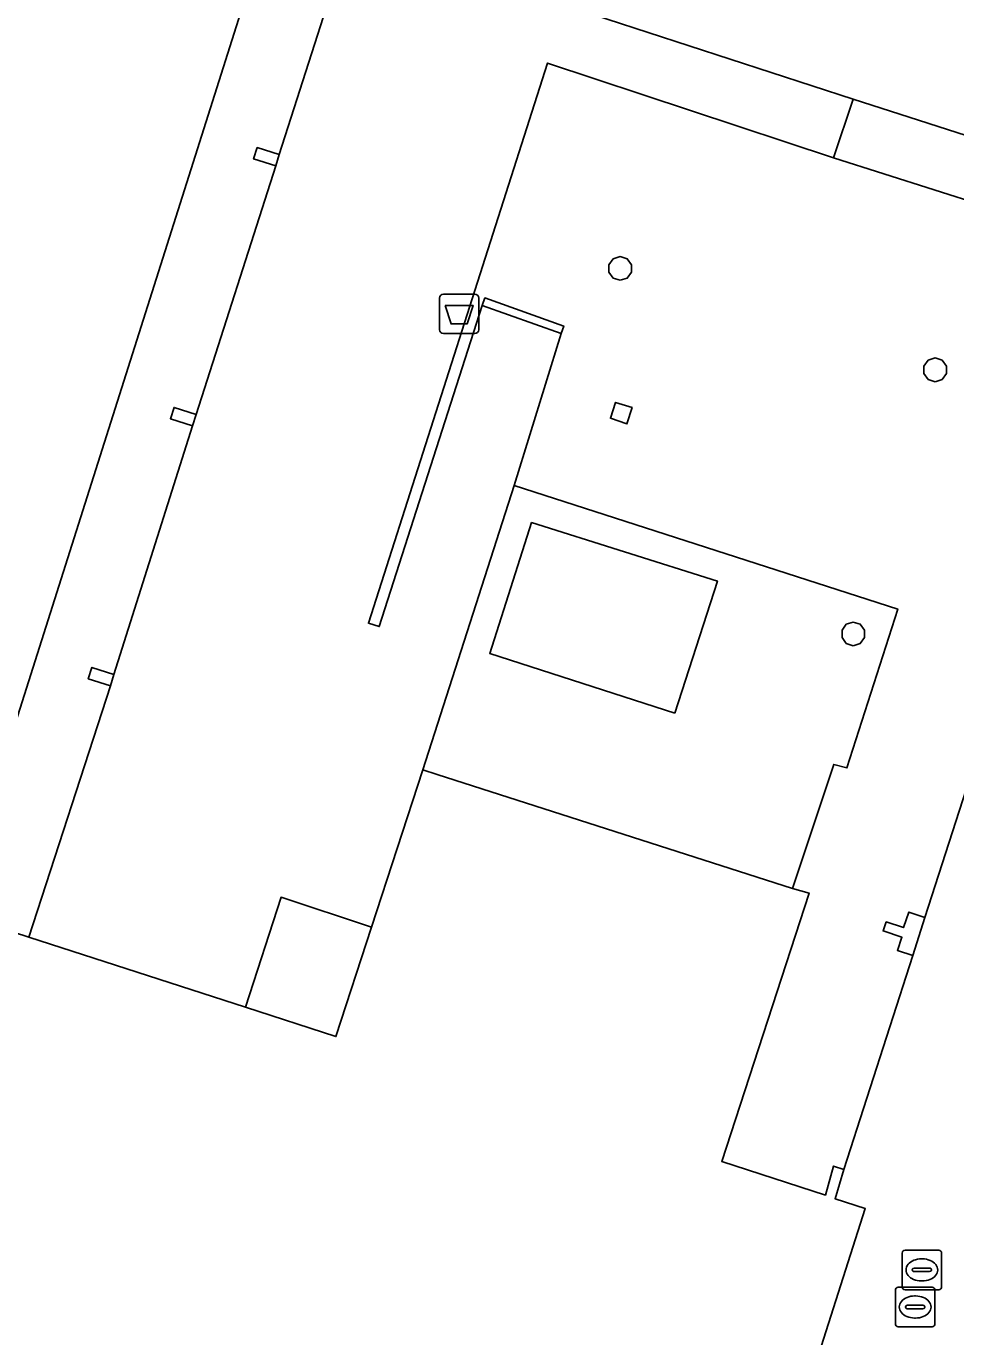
# Model space of a CAD drawing. Extents: x 160675 to 161153, y 383241 to 383714.
# Drawn here: x 161054.19 to 161077.71, y 383324.6 to 383357.75 of the extents above; entities that cross this region are included whole.
import ezdxf

# ---------------------------------------------------------------- set-up
doc = ezdxf.new("R2010")
doc.units = 0
for name, color, linetype in [('IMGEO_Afvalbak', 7, 'Continuous'), ('IMGEO_Fietspad_gesloten', 7, 'Continuous'), ('IMGEO_Hek', 7, 'Continuous'), ('IMGEO_Muur', 7, 'Continuous'), ('IMGEO_Pand', 7, 'Continuous'), ('IMGEO_Rioolput', 7, 'Continuous'), ('IMGEO_Voetgangersgebied_open', 7, 'Continuous'), ('IMGEO_Voetpad_open', 7, 'Continuous')]:
    doc.layers.add(name, color=color, linetype=linetype)

msp = doc.modelspace()

# ---------------------------------------------------------------- linework, layer by layer
at = {"layer": 'IMGEO_Afvalbak'}
for p, q in [((161064.744, 383350.972), (161065.534, 383350.972)), ((161065.534, 383350.972), (161064.744, 383350.972)), ((161064.644, 383350.072), (161064.644, 383350.872)), ((161064.644, 383350.872), (161064.644, 383350.072)), ((161065.634, 383350.872), (161065.634, 383350.072)), ((161065.634, 383350.072), (161065.634, 383350.872)), ((161065.534, 383349.972), (161064.744, 383349.972)), ((161064.744, 383349.972), (161065.534, 383349.972))]:
    msp.add_line(p, q, dxfattribs=at)
msp.add_lwpolyline([(161064.787, 383350.686), (161065.491, 383350.686), (161065.342, 383350.216), (161064.936, 383350.216), (161064.787, 383350.686)], dxfattribs=at)
for centre, start, end in [((161064.744, 383350.872), 90, 180), ((161064.744, 383350.872), 90, 180), ((161065.534, 383350.872), 0, 90), ((161065.534, 383350.872), 360, 90), ((161064.744, 383350.072), 180, 270), ((161064.744, 383350.072), 180, 270), ((161065.534, 383350.072), 270, 0), ((161065.534, 383350.072), 270, 0)]:
    msp.add_arc(centre, 0.1, start, end, dxfattribs=at)
at = {"layer": 'IMGEO_Fietspad_gesloten'}
msp.add_arc((161299.542, 383288.005), 223.844, 170.47225, 176.08333, dxfattribs=at)
at = {"layer": 'IMGEO_Hek'}
for points in [[(161066.529, 383346.135), (161064.22, 383338.943)], [(161073.576, 383335.934), (161074.616, 383339.074), (161074.952, 383338.986), (161076.238, 383343.006), (161066.529, 383346.135)]]:
    msp.add_lwpolyline(points, dxfattribs=at)
at = {"layer": 'IMGEO_Muur'}
msp.add_lwpolyline([(161067.786, 383350.163), (161065.793, 383350.875), (161065.726, 383350.687), (161067.719, 383349.975)], close=True, dxfattribs=at)
at = {"layer": 'IMGEO_Pand'}
for points in [[(161060.59, 383354.502), (161060.031, 383354.679), (161059.939, 383354.391), (161060.498, 383354.214)], [(161069.215, 383351.321), (161069.391, 383351.378), (161069.5, 383351.528), (161069.5, 383351.714), (161069.391, 383351.864), (161069.215, 383351.921), (161069.039, 383351.864), (161068.93, 383351.714), (161068.93, 383351.528), (161069.039, 383351.378)], [(161077.183, 383348.757), (161077.359, 383348.814), (161077.468, 383348.964), (161077.468, 383349.15), (161077.359, 383349.3), (161077.183, 383349.357), (161077.007, 383349.3), (161076.898, 383349.15), (161076.898, 383348.964), (161077.007, 383348.814)], [(161058.395, 383347.642), (161058.487, 383347.93), (161057.928, 383348.107), (161057.836, 383347.819)], [(161070.593, 383340.375), (161071.674, 383343.713), (161066.974, 383345.193), (161065.915, 383341.878)], [(161075.111, 383342.077), (161075.287, 383342.134), (161075.396, 383342.284), (161075.396, 383342.47), (161075.287, 383342.62), (161075.111, 383342.677), (161074.935, 383342.62), (161074.826, 383342.47), (161074.826, 383342.284), (161074.935, 383342.134)], [(161056.315, 383341.064), (161056.407, 383341.352), (161055.848, 383341.529), (161055.756, 383341.241)], [(161076.921, 383335.2), (161076.517, 383335.339), (161076.381, 383334.947), (161075.945, 383335.094), (161075.867, 383334.866), (161076.34, 383334.705), (161076.227, 383334.373), (161076.619, 383334.24)]]:
    msp.add_lwpolyline(points, close=True, dxfattribs=at)
msp.add_lwpolyline([(161073.926, 383323.193), (161075.413, 383327.845), (161074.649, 383328.092), (161074.876, 383328.83), (161074.61, 383328.917), (161074.405, 383328.183), (161071.785, 383329.031), (161073.994, 383335.82), (161073.576, 383335.934), (161064.58, 383338.823), (161064.22, 383338.943), (161062.925, 383334.963), (161062.023, 383332.191), (161059.734, 383332.932), (161054.249, 383334.707), (161052.382, 383335.311)], dxfattribs=at)
at = {"layer": 'IMGEO_Rioolput'}
for p, q in [((161076.421, 383326.79), (161077.273, 383326.79)), ((161076.346, 383325.864), (161076.346, 383326.716)), ((161076.834, 383326.57), (161076.859, 383326.57)), ((161077.347, 383326.716), (161077.347, 383325.864)), ((161076.605, 383326.284), (161076.605, 383326.296)), ((161077.043, 383326.247), (161076.645, 383326.247)), ((161076.648, 383326.333), (161077.046, 383326.333)), ((161077.089, 383326.296), (161077.089, 383326.284)), ((161076.176, 383324.926), (161076.176, 383325.778)), ((161076.251, 383325.852), (161077.103, 383325.852)), ((161077.273, 383325.79), (161076.421, 383325.79)), ((161076.857, 383326.01), (161076.832, 383326.01)), ((161077.177, 383325.778), (161077.177, 383324.926)), ((161076.664, 383325.632), (161076.689, 383325.632)), ((161076.435, 383325.346), (161076.435, 383325.358)), ((161076.873, 383325.309), (161076.475, 383325.309)), ((161076.478, 383325.395), (161076.876, 383325.395)), ((161076.919, 383325.358), (161076.919, 383325.346)), ((161077.103, 383324.852), (161076.251, 383324.852)), ((161076.687, 383325.072), (161076.662, 383325.072))]:
    msp.add_line(p, q, dxfattribs=at)
for points in [[(161076.421, 383326.79), (161077.273, 383326.79)], [(161076.346, 383325.864), (161076.346, 383326.716)], [(161077.347, 383326.716), (161077.347, 383325.864)], [(161076.176, 383324.926), (161076.176, 383325.778)], [(161076.251, 383325.852), (161077.103, 383325.852)], [(161077.273, 383325.79), (161076.421, 383325.79)], [(161077.177, 383325.778), (161077.177, 383324.926)], [(161077.103, 383324.852), (161076.251, 383324.852)]]:
    msp.add_lwpolyline(points, dxfattribs=at)
for centre, radius, start, end in [((161076.423, 383326.714), 0.0765, 91.552, 178.448), ((161076.423, 383326.714), 0.0765, 91.552, 178.448), ((161077.271, 383326.714), 0.0765, 1.552, 88.448), ((161077.271, 383326.714), 0.0765, 1.552, 88.448), ((161076.645, 383326.293), 0.0403, 85.8775, 175.7526), ((161076.642, 383326.283), 0.0366, 178.938, 274.7102), ((161077.046, 383326.29), 0.043, 264.8664, 352.4533), ((161077.05, 383326.295), 0.0386, 1.7309, 96.639), ((161076.253, 383325.776), 0.0765, 91.552, 178.448), ((161076.253, 383325.776), 0.0765, 91.552, 178.448), ((161076.423, 383325.866), 0.0765, 181.552, 268.448), ((161076.423, 383325.866), 0.0765, 181.552, 268.448), ((161077.101, 383325.776), 0.0765, 1.552, 88.448), ((161077.101, 383325.776), 0.0765, 1.552, 88.448), ((161077.271, 383325.866), 0.0765, 271.552, 358.448), ((161077.271, 383325.866), 0.0765, 271.552, 358.448), ((161076.475, 383325.355), 0.0403, 85.8775, 175.7526), ((161076.472, 383325.345), 0.0366, 178.938, 274.7102), ((161076.876, 383325.352), 0.043, 264.8664, 352.4533), ((161076.88, 383325.357), 0.0386, 1.7309, 96.639), ((161076.253, 383324.928), 0.0765, 181.552, 268.448), ((161076.253, 383324.928), 0.0765, 181.552, 268.448), ((161077.101, 383324.928), 0.0765, 271.552, 358.448), ((161077.101, 383324.928), 0.0765, 271.552, 358.448)]:
    msp.add_arc(centre, radius, start, end, dxfattribs=at)
for centre, major_axis, ratio, start_param, end_param in [((161076.833, 383326.29), (-0.387, 0.002), 0.722429, 4.712389, 7.853982), ((161076.858, 383326.29), (-0.39, 0.002), 0.717154, 1.570796, 4.712389), ((161076.663, 383325.352), (-0.387, 0.002), 0.722429, 4.712389, 7.853982), ((161076.688, 383325.352), (-0.39, 0.002), 0.717154, 1.570796, 4.712389)]:
    msp.add_ellipse(centre, major_axis=major_axis, ratio=ratio, start_param=start_param, end_param=end_param, dxfattribs=at)
at = {"layer": 'IMGEO_Voetgangersgebied_open'}
msp.add_lwpolyline([(161062.237, 383366.382), (161055.712, 383368.464), (161055.286, 383368.6), (161032.993, 383375.695), (161009.264, 383383.247), (161006.596, 383374.71), (161000, 383376.764), (160999.845, 383376.812), (160998.821, 383373.471), (160995.127, 383362.001), (161000, 383360.437), (161012.145, 383356.538), (161012.028, 383356.167), (161012.311, 383356.101), (161009.904, 383348.868), (161015.941, 383346.9), (161017.412, 383351.416), (161020.898, 383350.298), (161019.467, 383345.797), (161050.252, 383335.927), (161052.382, 383335.311)], close=True, dxfattribs=at)
at = {"layer": 'IMGEO_Voetpad_open'}
for points in [[(161052.382, 383335.311), (161054.249, 383334.707), (161056.315, 383341.064), (161055.756, 383341.241), (161055.848, 383341.529), (161056.407, 383341.352), (161058.395, 383347.642), (161057.836, 383347.819), (161057.928, 383348.107), (161058.487, 383347.93), (161060.498, 383354.214), (161059.939, 383354.391), (161060.031, 383354.679), (161060.59, 383354.502), (161062.602, 383360.783), (161062.043, 383360.96), (161062.135, 383361.248), (161062.694, 383361.071), (161064.195, 383365.757), (161062.237, 383366.382)], [(161062.845, 383342.647), (161067.371, 383356.816), (161074.614, 383354.419), (161075.105, 383355.902), (161067.85, 383358.267), (161069.664, 383364.012), (161064.195, 383365.757), (161062.694, 383361.071), (161062.602, 383360.783), (161060.59, 383354.502), (161060.498, 383354.214), (161058.487, 383347.93), (161058.395, 383347.642), (161056.407, 383341.352), (161056.315, 383341.064), (161054.249, 383334.707), (161059.734, 383332.932), (161060.636, 383335.716), (161062.925, 383334.963), (161064.22, 383338.943), (161066.529, 383346.135), (161067.719, 383349.975), (161065.726, 383350.687), (161063.117, 383342.561)], [(161078.432, 383353.205), (161078.913, 383354.679), (161075.105, 383355.902), (161074.614, 383354.419)], [(161069.215, 383351.321), (161069.039, 383351.378), (161068.93, 383351.528), (161068.93, 383351.714), (161069.039, 383351.864), (161069.215, 383351.921), (161069.391, 383351.864), (161069.5, 383351.714), (161069.5, 383351.528), (161069.391, 383351.378)], [(161077.183, 383348.757), (161077.007, 383348.814), (161076.898, 383348.964), (161076.898, 383349.15), (161077.007, 383349.3), (161077.183, 383349.357), (161077.359, 383349.3), (161077.468, 383349.15), (161077.468, 383348.964), (161077.359, 383348.814)], [(161069.513, 383348.101), (161069.097, 383348.233), (161068.966, 383347.831), (161069.384, 383347.688)], [(161069.384, 383347.688), (161068.966, 383347.831), (161069.097, 383348.233), (161069.513, 383348.101)], [(161064.22, 383338.943), (161064.58, 383338.823), (161073.576, 383335.934), (161074.616, 383339.074), (161074.952, 383338.986), (161076.238, 383343.006), (161066.529, 383346.135)], [(161070.593, 383340.375), (161065.915, 383341.878), (161066.974, 383345.193), (161071.674, 383343.713)], [(161075.111, 383342.077), (161074.935, 383342.134), (161074.826, 383342.284), (161074.826, 383342.47), (161074.935, 383342.62), (161075.111, 383342.677), (161075.287, 383342.62), (161075.396, 383342.47), (161075.396, 383342.284), (161075.287, 383342.134)], [(161059.734, 383332.932), (161062.023, 383332.191), (161062.925, 383334.963), (161060.636, 383335.716)]]:
    msp.add_lwpolyline(points, close=True, dxfattribs=at)
for points in [[(161082.416, 383341.836), (161083.048, 383344.18), (161083.78, 383346.529), (161087.564, 383358.301), (161084.627, 383359.238), (161083.249, 383354.894), (161083.027, 383354.192), (161081.133, 383348.318), (161080.836, 383347.381), (161078.943, 383341.474), (161078.668, 383340.605), (161076.921, 383335.2), (161076.619, 383334.24), (161074.876, 383328.83), (161074.649, 383328.092), (161075.413, 383327.845), (161073.926, 383323.193)], [(161067.85, 383358.267), (161075.105, 383355.902), (161078.913, 383354.679)], [(161078.432, 383353.205), (161074.614, 383354.419), (161067.371, 383356.816), (161062.845, 383342.647), (161063.117, 383342.561), (161065.726, 383350.687), (161065.793, 383350.875), (161067.786, 383350.163), (161067.719, 383349.975), (161066.529, 383346.135), (161076.238, 383343.006), (161074.952, 383338.986), (161074.616, 383339.074), (161073.576, 383335.934), (161073.994, 383335.82), (161071.785, 383329.031), (161074.405, 383328.183), (161074.61, 383328.917), (161074.876, 383328.83), (161076.619, 383334.24), (161076.227, 383334.373), (161076.34, 383334.705), (161075.867, 383334.866), (161075.945, 383335.094), (161076.381, 383334.947), (161076.517, 383335.339), (161076.921, 383335.2), (161078.668, 383340.605)]]:
    msp.add_lwpolyline(points, dxfattribs=at)
msp.add_arc((161299.542, 383288.005), 223.844, 170.47225, 176.08333, dxfattribs=at)

doc.saveas('drawing.dxf')
